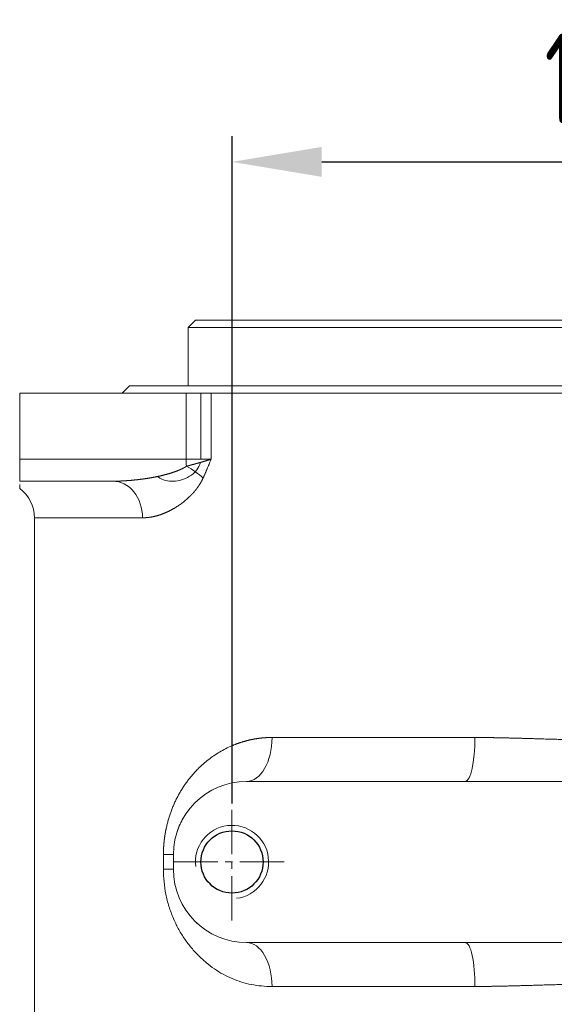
# Model space of a CAD drawing. Header units: millimetres. Extents: x 51337 to 61814, y -21781 to -12277.
# Tile 292 of 378: x 60666 to 60739, y -21026 to -20891. Entities that reach past the tile are written whole.
import ezdxf

# ---------------------------------------------------------------- set-up
doc = ezdxf.new("R2010")
doc.units = ezdxf.units.MM
doc.header["$LTSCALE"] = 0.3175
doc.linetypes.add('CENTER2', pattern=[28.575, 19.05, -3.175, 3.175, -3.175])
for name, color, linetype, lineweight in [('1轮廓实线层', 7, 'Continuous', 18), ('2细线层', 4, 'Continuous', 13), ('3中心线层', 1, 'CENTER2', 13), ('7标注层', 4, 'Continuous', 13)]:
    doc.layers.add(name, color=color, linetype=linetype, lineweight=lineweight)
doc.styles.add('PC_TEXTSTYLE', font='ISOCP.SHX', dxfattribs={"width": 0.707, "bigfont": 'GBCBIG.SHX'})
doc.dimstyles.new('GB_LINEAR', dxfattribs={"dimtxt": 3.5, "dimasz": 3.5, "dimexe": 1, "dimexo": 0, "dimgap": 1.5, "dimtad": 1, "dimdsep": 46, "dimtxsty": 'PC_TEXTSTYLE', "dimcen": 0, "dimclrd": 256, "dimclrt": 3, "dimadec": 0, "dimazin": 2, "dimtp": 0.1, "dimtm": 0.1, "dimtfac": 0.71, "dimtdec": 3, "dimtmove": 0, "dimatfit": 3, "dimfxl": 1, "dimtfill": 1, "dimarcsym": 0})

# ---------------------------------------------------------------- blocks, each defined once
blk = doc.blocks.new('*D60')
at = {"layer": '7标注层', "color": 0, "lineweight": -2, "transparency": 16777216}
for p, q in [((60695.02, -20998.39), (60695.02, -20907.29)), ((60795.02, -20998.39), (60795.02, -20907.29))]:
    blk.add_line(p, q, dxfattribs=at)
at = {"layer": '7标注层', "lineweight": -2, "transparency": 16777216}
blk.add_line((60707.27, -20910.79), (60782.77, -20910.79), dxfattribs=at)
at = {"layer": '7标注层', "lineweight": 18, "transparency": 16777216}
for points in [[(60707.27, -20908.75), (60707.27, -20912.83), (60695.02, -20910.79)], [(60782.77, -20912.83), (60782.77, -20908.75), (60795.02, -20910.79)]]:
    blk.add_solid(points, dxfattribs=at)
at = {"layer": 'Defpoints', "color": 0, "lineweight": 18, "transparency": 16777216}
for p in [(60795.02, -20910.79), (60695.02, -20998.39), (60795.02, -20998.39)]:
    blk.add_point(p, dxfattribs=at)
at = {"layer": '7标注层', "color": 3, "transparency": 16777216, "insert": (60745.02, -20899.41), "char_height": 12.25, "attachment_point": 5, "style": 'PC_TEXTSTYLE', "bg_fill": 3, "box_fill_scale": 1.1, "bg_fill_color": 257, "bg_fill_transparency": 0}
blk.add_mtext('100', dxfattribs=at)

msp = doc.modelspace()

# ---------------------------------------------------------------- linework, layer by layer
msp.add_circle((60695.01597, -21006.38829), 4.25)
at = {"layer": '1轮廓实线层'}
for p, q in [((60690.01597, -20932.38829), (60689.01597, -20933.38829)), ((60690.01597, -20932.38829), (60800.01597, -20932.38829)), ((60689.01597, -20933.38829), (60689.01597, -20941.38829)), ((60689.01597, -20933.38829), (60801.01597, -20933.38829)), ((60666.01597, -20942.38829), (60688.74683, -20942.38829)), ((60666.01597, -20951.38829), (60666.01597, -20942.38829)), ((60681.01597, -20941.38829), (60680.01597, -20942.38829)), ((60681.01597, -20941.38829), (60809.01597, -20941.38829)), ((60688.74683, -20942.38829), (60692.16708, -20942.38829)), ((60688.74683, -20951.38829), (60688.74683, -20942.38829)), ((60690.74944, -20951.38829), (60690.74944, -20942.38829)), ((60822.01597, -20942.38829), (60692.16708, -20942.38829)), ((60692.16708, -20942.38829), (60692.16708, -20951.38829)), ((60666.01597, -20951.38829), (60688.74683, -20951.38829)), ((60666.01597, -20954.38829), (60666.01597, -20951.38829)), ((60688.74683, -20951.38829), (60692.16708, -20951.38829)), ((60692.15077, -20951.4282), (60690.70224, -20951.82755)), ((60666.01597, -20954.38829), (60678.84003, -20954.38829)), ((60678.75631, -20954.38829), (60666.01597, -20954.38829)), ((60668.01597, -20959.38829), (60668.01597, -21078.38829)), ((60682.79653, -20959.38829), (60668.01597, -20959.38829)), ((60700.48585, -20989.38829), (60728.21442, -20989.38829)), ((60726.9052, -20995.38829), (60697.01597, -20995.38829)), ((60763.12674, -20995.38829), (60726.9052, -20995.38829)), ((60687.01597, -21005.38829), (60685.64248, -21005.38829)), ((60685.64248, -21007.38829), (60685.64248, -21005.38829)), ((60687.01597, -21005.38829), (60687.01597, -21007.38829)), ((60687.01597, -21007.38829), (60685.64248, -21007.38829)), ((60697.01597, -21017.38829), (60726.9052, -21017.38829)), ((60726.9052, -21017.38829), (60763.12674, -21017.38829)), ((60728.21442, -21023.38829), (60700.48585, -21023.38829))]:
    msp.add_line(p, q, dxfattribs=at)
for centre, radius, start, end in [((60663.01597, -20959.38829), 5, 0, 53.3070457), ((60697.01597, -21005.38829), 10, 90, 180), ((60697.01597, -21007.38829), 10, 180, 270)]:
    msp.add_arc(centre, radius, start, end, dxfattribs=at)
for centre, major_axis, ratio, start_param, end_param in [((60689.52329, -20951.38829), (0, 3), 0.258819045, 1.570796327, 1.898962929), ((60687.56323, -20953.96676), (4.48343, -2.21334), 0.398649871, 0.891485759, 1.493700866), ((60678.75631, -20959.38829), (0, -5), 0.808044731, 1.570796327, 3.141592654), ((60697.01597, -20989.38829), (0, 6), 0.578313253, 3.141592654, 4.71238898), ((60726.9052, -20989.38829), (0, 6), 0.218202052, 3.141592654, 4.71238898), ((60697.01597, -21023.38829), (0, 6), 0.578313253, 4.71238898, 6.283185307), ((60726.9052, -21023.38829), (0, 6), 0.218202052, 4.71238898, 6.283185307)]:
    msp.add_ellipse(centre, major_axis=major_axis, ratio=ratio, start_param=start_param, end_param=end_param, dxfattribs=at)
for points, knots in [([(60690.70224, -20951.8277), (60690.61751, -20952.22291), (60690.42816, -20952.57448), (60689.92049, -20953.22801), (60689.57235, -20953.50599), (60688.5097, -20954.1554), (60687.75712, -20954.35926), (60686.29043, -20954.41194), (60685.56312, -20954.26034), (60684.88846, -20953.79809), (60684.85825, -20953.77658), (60684.82825, -20953.75436)], [0, 0, 0, 0, 0.126924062, 0.126924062, 0.298305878, 0.298305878, 0.641069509, 0.641069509, 0.983833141, 0.983833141, 1, 1, 1, 1]), ([(60688.78827, -20952.35522), (60688.80207, -20952.35139), (60688.82995, -20952.34367), (60688.87211, -20952.33203), (60688.91502, -20952.32021), (60688.95869, -20952.30822), (60689.00309, -20952.29604), (60689.04823, -20952.28368), (60689.09411, -20952.27115), (60689.1407, -20952.25843), (60689.18801, -20952.24553), (60689.23603, -20952.23245), (60689.28474, -20952.21919), (60689.33416, -20952.20575), (60689.38425, -20952.19212), (60689.43502, -20952.17832), (60689.48647, -20952.16432), (60689.53857, -20952.15015), (60689.59132, -20952.13579), (60689.64471, -20952.12125), (60689.69874, -20952.10652), (60689.75339, -20952.09161), (60689.80865, -20952.07651), (60689.86451, -20952.06123), (60689.92097, -20952.04576), (60689.97801, -20952.03011), (60690.03562, -20952.01427), (60690.0938, -20951.99824), (60690.15252, -20951.98203), (60690.21177, -20951.96564), (60690.27155, -20951.94906), (60690.33185, -20951.93229), (60690.39264, -20951.91533), (60690.45392, -20951.8982), (60690.51568, -20951.88087), (60690.57789, -20951.86336), (60690.64055, -20951.84566), (60690.70365, -20951.82778), (60690.76716, -20951.80971), (60690.83107, -20951.79146), (60690.89537, -20951.77302), (60690.96004, -20951.7544), (60691.02506, -20951.73559), (60691.09043, -20951.7166), (60691.15611, -20951.69743), (60691.2221, -20951.67807), (60691.28838, -20951.65854), (60691.35493, -20951.63881), (60691.42173, -20951.61891), (60691.48876, -20951.59883), (60691.556, -20951.57857), (60691.62344, -20951.55812), (60691.69105, -20951.5375), (60691.75881, -20951.5167), (60691.82671, -20951.49573), (60691.89471, -20951.47457), (60691.96281, -20951.45325), (60692.03096, -20951.43174), (60692.0992, -20951.41007), (60692.14438, -20951.39557), (60692.16708, -20951.38829)], [0, 0, 0, 0, 0.011108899, 0.02243525, 0.033978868, 0.045739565, 0.057717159, 0.069911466, 0.082322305, 0.094949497, 0.107792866, 0.120852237, 0.134127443, 0.147618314, 0.161324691, 0.175246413, 0.189383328, 0.203735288, 0.218302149, 0.233083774, 0.248080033, 0.263290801, 0.278715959, 0.294355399, 0.310209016, 0.326276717, 0.342558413, 0.359054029, 0.375763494, 0.392686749, 0.409823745, 0.427174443, 0.444738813, 0.462516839, 0.480508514, 0.498713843, 0.517132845, 0.535765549, 0.554611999, 0.573672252, 0.592946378, 0.612434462, 0.632136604, 0.652052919, 0.672183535, 0.6925286, 0.713088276, 0.733862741, 0.754852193, 0.776056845, 0.79747693, 0.819112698, 0.840964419, 0.863032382, 0.885316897, 0.907818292, 0.930536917, 0.953473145, 0.976627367, 1, 1, 1, 1]), ([(60692.16708, -20951.38829), (60692.1369, -20951.46175), (60692.07974, -20951.60092), (60691.99875, -20951.79798), (60691.92724, -20951.97178), (60691.86518, -20952.1223), (60691.79599, -20952.28949), (60691.71828, -20952.47609), (60691.63578, -20952.67263), (60691.5624, -20952.8458), (60691.49678, -20952.99933), (60691.43222, -20953.14899), (60691.36872, -20953.29479), (60691.30628, -20953.43671), (60691.2449, -20953.57477), (60691.18456, -20953.70895), (60691.12531, -20953.8393), (60691.0859, -20953.92465), (60691.06645, -20953.96676)], [0, 0, 0, 0, 0.0844334, 0.159985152, 0.226655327, 0.284444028, 0.333351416, 0.419432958, 0.500017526, 0.560938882, 0.620515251, 0.678747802, 0.735637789, 0.791186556, 0.845395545, 0.89826631, 0.949800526, 1, 1, 1, 1]), ([(60678.75631, -20954.38829), (60678.78409, -20954.38827), (60678.83969, -20954.38822), (60678.92318, -20954.3878), (60679.00678, -20954.38713), (60679.0905, -20954.38619), (60679.17435, -20954.38498), (60679.25832, -20954.3835), (60679.34242, -20954.38175), (60679.42664, -20954.37974), (60679.51099, -20954.37745), (60679.59546, -20954.3749), (60679.68006, -20954.37208), (60679.76479, -20954.369), (60679.84965, -20954.36564), (60679.93464, -20954.36202), (60680.01976, -20954.35814), (60680.105, -20954.35398), (60680.19038, -20954.34956), (60680.27589, -20954.34488), (60680.36153, -20954.33993), (60680.44731, -20954.33472), (60680.53322, -20954.32924), (60680.61926, -20954.3235), (60680.70544, -20954.31749), (60680.79176, -20954.31122), (60680.87821, -20954.3047), (60680.9648, -20954.2979), (60681.05152, -20954.29085), (60681.13839, -20954.28354), (60681.22539, -20954.27597), (60681.31253, -20954.26814), (60681.39982, -20954.26005), (60681.48724, -20954.25171), (60681.5748, -20954.2431), (60681.66251, -20954.23425), (60681.75036, -20954.22513), (60681.83835, -20954.21577), (60681.92649, -20954.20615), (60682.01477, -20954.19627), (60682.1032, -20954.18615), (60682.19177, -20954.17577), (60682.28049, -20954.16515), (60682.36935, -20954.15427), (60682.45837, -20954.14315), (60682.54753, -20954.13178), (60682.63684, -20954.12016), (60682.7263, -20954.1083), (60682.81591, -20954.0962), (60682.90567, -20954.08385), (60682.99558, -20954.07126), (60683.08564, -20954.05844), (60683.17586, -20954.04537), (60683.26623, -20954.03206), (60683.35675, -20954.01852), (60683.44742, -20954.00474), (60683.53825, -20953.99073), (60683.62924, -20953.97648), (60683.72038, -20953.962), (60683.80653, -20953.94814), (60683.88854, -20953.93467), (60683.9673, -20953.92135), (60684.04901, -20953.90716), (60684.13366, -20953.89208), (60684.22126, -20953.87608), (60684.31182, -20953.85913), (60684.40534, -20953.84119), (60684.50182, -20953.82225), (60684.60128, -20953.80226), (60684.70372, -20953.7812), (60684.80915, -20953.75903), (60684.91758, -20953.73571), (60685.02902, -20953.71122), (60685.14348, -20953.68552), (60685.26096, -20953.65858), (60685.38147, -20953.63035), (60685.49696, -20953.60276), (60685.60592, -20953.57618), (60685.70685, -20953.551), (60685.80642, -20953.52563), (60685.90462, -20953.50007), (60686.00145, -20953.47434), (60686.09692, -20953.44843), (60686.19102, -20953.42236), (60686.28375, -20953.39614), (60686.37511, -20953.36978), (60686.46511, -20953.34327), (60686.55373, -20953.31664), (60686.64099, -20953.28988), (60686.72687, -20953.26301), (60686.81138, -20953.23603), (60686.89453, -20953.20896), (60686.9763, -20953.18179), (60687.0567, -20953.15453), (60687.13572, -20953.12719), (60687.21338, -20953.09979), (60687.28965, -20953.07232), (60687.36456, -20953.04479), (60687.43808, -20953.01721), (60687.51024, -20952.98959), (60687.58101, -20952.96193), (60687.65041, -20952.93423), (60687.71843, -20952.90651), (60687.78506, -20952.87878), (60687.85032, -20952.85102), (60687.9142, -20952.82327), (60687.9767, -20952.79551), (60688.03781, -20952.76775), (60688.09754, -20952.74001), (60688.15589, -20952.71228), (60688.21285, -20952.68457), (60688.26842, -20952.65689), (60688.32261, -20952.62924), (60688.37541, -20952.60163), (60688.42682, -20952.57405), (60688.47684, -20952.54653), (60688.52547, -20952.51906), (60688.5727, -20952.49164), (60688.61855, -20952.46429), (60688.663, -20952.437), (60688.70605, -20952.40977), (60688.74773, -20952.38266), (60688.77487, -20952.36429), (60688.78827, -20952.35522)], [0, 0, 0, 0, 0.008329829, 0.01666981, 0.025019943, 0.033380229, 0.04175067, 0.050131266, 0.05852202, 0.066922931, 0.075334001, 0.083755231, 0.092186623, 0.100628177, 0.109079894, 0.117541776, 0.126013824, 0.134496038, 0.142988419, 0.15149097, 0.16000369, 0.168526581, 0.177059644, 0.185602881, 0.194156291, 0.202719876, 0.211293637, 0.219877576, 0.228471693, 0.237075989, 0.245690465, 0.254315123, 0.262949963, 0.271594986, 0.280250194, 0.288915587, 0.297591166, 0.306276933, 0.314972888, 0.323679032, 0.332395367, 0.341121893, 0.349858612, 0.358605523, 0.367362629, 0.376129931, 0.384907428, 0.393695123, 0.402493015, 0.411301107, 0.420119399, 0.428947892, 0.437786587, 0.446635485, 0.455494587, 0.464363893, 0.473243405, 0.482133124, 0.491033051, 0.499943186, 0.507348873, 0.515053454, 0.523057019, 0.531359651, 0.539961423, 0.548862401, 0.558062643, 0.567562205, 0.577361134, 0.587459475, 0.597857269, 0.608554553, 0.619551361, 0.630847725, 0.642443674, 0.654339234, 0.66653443, 0.676633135, 0.686603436, 0.696445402, 0.706159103, 0.715744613, 0.725202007, 0.734531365, 0.74373277, 0.752806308, 0.761752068, 0.770570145, 0.779260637, 0.787823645, 0.796259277, 0.804567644, 0.812748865, 0.82080306, 0.828730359, 0.836530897, 0.844204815, 0.851752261, 0.859173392, 0.866468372, 0.873637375, 0.880680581, 0.887598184, 0.894390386, 0.901057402, 0.907599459, 0.914016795, 0.920309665, 0.926478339, 0.932523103, 0.938444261, 0.944242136, 0.949917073, 0.955469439, 0.960899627, 0.966208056, 0.971395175, 0.976461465, 0.981407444, 0.986233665, 0.990940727, 0.995529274, 1, 1, 1, 1]), ([(60691.06645, -20953.96676), (60691.06157, -20953.97725), (60691.0518, -20953.99825), (60691.03696, -20954.02964), (60691.02199, -20954.06098), (60691.00685, -20954.09226), (60690.99155, -20954.12349), (60690.9761, -20954.15467), (60690.9605, -20954.18579), (60690.94474, -20954.21686), (60690.92882, -20954.24787), (60690.91275, -20954.27883), (60690.89653, -20954.30974), (60690.88015, -20954.34059), (60690.86361, -20954.37138), (60690.84692, -20954.40213), (60690.83008, -20954.43281), (60690.81308, -20954.46345), (60690.79593, -20954.49403), (60690.77862, -20954.52455), (60690.76116, -20954.55502), (60690.74355, -20954.58544), (60690.72578, -20954.6158), (60690.70786, -20954.64611), (60690.68978, -20954.67636), (60690.67156, -20954.70656), (60690.65317, -20954.73671), (60690.63464, -20954.7668), (60690.61596, -20954.79683), (60690.59712, -20954.82681), (60690.57813, -20954.85674), (60690.55898, -20954.88662), (60690.53969, -20954.91644), (60690.52024, -20954.9462), (60690.50065, -20954.97591), (60690.4809, -20955.00557), (60690.461, -20955.03517), (60690.44095, -20955.06472), (60690.42074, -20955.09421), (60690.40039, -20955.12365), (60690.37989, -20955.15303), (60690.35923, -20955.18237), (60690.33843, -20955.21164), (60690.31747, -20955.24086), (60690.29637, -20955.27003), (60690.27512, -20955.29915), (60690.25372, -20955.3282), (60690.23216, -20955.35721), (60690.21046, -20955.38616), (60690.18861, -20955.41506), (60690.16661, -20955.4439), (60690.14447, -20955.47269), (60690.12217, -20955.50142), (60690.09973, -20955.5301), (60690.07714, -20955.55872), (60690.0544, -20955.5873), (60690.03152, -20955.61581), (60690.00848, -20955.64427), (60689.9853, -20955.67268), (60689.96198, -20955.70104), (60689.9385, -20955.72934), (60689.91488, -20955.75758), (60689.89112, -20955.78577), (60689.86721, -20955.81391), (60689.84315, -20955.84199), (60689.81895, -20955.87002), (60689.7946, -20955.89799), (60689.77011, -20955.92591), (60689.74547, -20955.95378), (60689.72069, -20955.98159), (60689.69576, -20956.00934), (60689.67069, -20956.03705), (60689.64548, -20956.06469), (60689.62012, -20956.09229), (60689.59462, -20956.11983), (60689.56897, -20956.14731), (60689.54319, -20956.17474), (60689.51726, -20956.20212), (60689.49118, -20956.22944), (60689.46497, -20956.25671), (60689.43861, -20956.28392), (60689.41211, -20956.31108), (60689.38547, -20956.33819), (60689.35869, -20956.36524), (60689.33177, -20956.39224), (60689.30471, -20956.41918), (60689.15753, -20956.56465), (60688.88354, -20956.82087), (60688.47309, -20957.1677), (60688.04589, -20957.49371), (60687.60255, -20957.7989), (60687.27514, -20958.00175), (60687.07062, -20958.12106), (60686.9938, -20958.16514), (60686.91702, -20958.20844), (60686.84031, -20958.25096), (60686.76365, -20958.2927), (60686.68704, -20958.33365), (60686.61049, -20958.37383), (60686.534, -20958.41323), (60686.45757, -20958.45185), (60686.3812, -20958.48969), (60686.30488, -20958.52674), (60686.22863, -20958.56302), (60686.15243, -20958.59852), (60686.0763, -20958.63324), (60686.00023, -20958.66717), (60685.92423, -20958.70033), (60685.84828, -20958.73271), (60685.7724, -20958.7643), (60685.69658, -20958.79512), (60685.62083, -20958.82516), (60685.54515, -20958.85441), (60685.46953, -20958.88289), (60685.39397, -20958.91058), (60685.31849, -20958.9375), (60685.24307, -20958.96363), (60685.16772, -20958.98899), (60685.09244, -20959.01356), (60685.01723, -20959.03736), (60684.94209, -20959.06037), (60684.86702, -20959.08261), (60684.79202, -20959.10406), (60684.7171, -20959.12474), (60684.64224, -20959.14463), (60684.56746, -20959.16374), (60684.49276, -20959.18208), (60684.41813, -20959.19963), (60684.34358, -20959.2164), (60684.2691, -20959.2324), (60684.1947, -20959.24761), (60684.12037, -20959.26204), (60684.04613, -20959.2757), (60683.97196, -20959.28857), (60683.89787, -20959.30066), (60683.82386, -20959.31197), (60683.74993, -20959.3225), (60683.67608, -20959.33226), (60683.60232, -20959.34123), (60683.52864, -20959.34942), (60683.45504, -20959.35683), (60683.38152, -20959.36346), (60683.30809, -20959.36931), (60683.23474, -20959.37438), (60683.16148, -20959.37867), (60683.0883, -20959.38218), (60683.01522, -20959.38492), (60682.94222, -20959.38686), (60682.8693, -20959.38807), (60682.82079, -20959.38822), (60682.79653, -20959.38829)], [0, 0, 0, 0, 0.002633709, 0.005272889, 0.007917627, 0.010568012, 0.013224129, 0.015886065, 0.018553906, 0.021227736, 0.023907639, 0.0265937, 0.029286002, 0.031984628, 0.034689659, 0.037401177, 0.040119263, 0.042843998, 0.045575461, 0.048313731, 0.051058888, 0.053811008, 0.05657017, 0.05933645, 0.062109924, 0.064890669, 0.067678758, 0.070474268, 0.07327727, 0.07608784, 0.078906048, 0.081731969, 0.084565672, 0.087407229, 0.09025671, 0.093114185, 0.095979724, 0.098853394, 0.101735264, 0.104625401, 0.107523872, 0.110430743, 0.11334608, 0.116269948, 0.119202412, 0.122143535, 0.125093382, 0.128052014, 0.131019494, 0.133995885, 0.136981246, 0.13997564, 0.142979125, 0.145991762, 0.149013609, 0.152044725, 0.155085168, 0.158134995, 0.161194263, 0.164263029, 0.167341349, 0.170429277, 0.173526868, 0.176634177, 0.179751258, 0.182878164, 0.186014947, 0.18916166, 0.192318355, 0.195485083, 0.198661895, 0.20184884, 0.20504597, 0.208253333, 0.211470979, 0.214698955, 0.21793731, 0.22118609, 0.224445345, 0.227715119, 0.230995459, 0.234286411, 0.23758802, 0.24090033, 0.244223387, 0.247557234, 0.250901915, 0.298510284, 0.34715928, 0.396958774, 0.448011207, 0.500411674, 0.509171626, 0.517919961, 0.526657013, 0.535383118, 0.544098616, 0.552803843, 0.56149914, 0.570184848, 0.578861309, 0.587528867, 0.596187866, 0.604838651, 0.613481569, 0.622116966, 0.630745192, 0.639366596, 0.647981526, 0.656590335, 0.665193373, 0.673790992, 0.682383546, 0.690971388, 0.699554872, 0.708134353, 0.716710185, 0.725282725, 0.733852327, 0.742419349, 0.750984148, 0.759547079, 0.7681085, 0.776668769, 0.785228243, 0.793787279, 0.802346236, 0.81090547, 0.81946534, 0.828026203, 0.836588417, 0.845152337, 0.853718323, 0.86228673, 0.870857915, 0.879432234, 0.888010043, 0.896591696, 0.90517755, 0.913767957, 0.922363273, 0.93096385, 0.93957004, 0.948182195, 0.956800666, 0.965425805, 0.974057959, 0.982697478, 0.991344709, 1, 1, 1, 1]), ([(60666.01597, -20955.38829), (60666.01597, -20955.38831), (60666.01597, -20955.38618), (60666.01597, -20955.37717), (60666.01597, -20955.35874), (60666.01597, -20955.34645), (60666.01597, -20955.31623), (60666.01597, -20955.29829), (60666.01597, -20955.23708), (60666.01597, -20955.18633), (60666.01597, -20955.07238), (60666.01597, -20955.00922), (60666.01597, -20954.91736), (60666.01597, -20954.89015), (60666.01597, -20954.86296)], [0, 0, 0, 0, 0.056181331, 0.176739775, 0.176739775, 0.29729822, 0.29729822, 0.417856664, 0.417856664, 0.658973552, 0.658973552, 0.900090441, 0.900090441, 1, 1, 1, 1]), ([(60685.64248, -21005.38829), (60685.6425, -21005.37065), (60685.64253, -21005.33535), (60685.64279, -21005.28241), (60685.6432, -21005.22947), (60685.64378, -21005.17653), (60685.64452, -21005.12359), (60685.64543, -21005.07064), (60685.6465, -21005.0177), (60685.64774, -21004.96475), (60685.64915, -21004.91181), (60685.65072, -21004.85886), (60685.65246, -21004.80591), (60685.65436, -21004.75296), (60685.65643, -21004.70001), (60685.65866, -21004.64706), (60685.66106, -21004.59411), (60685.66362, -21004.54116), (60685.66635, -21004.48821), (60685.66924, -21004.43525), (60685.67231, -21004.3823), (60685.67553, -21004.32934), (60685.67892, -21004.27639), (60685.68248, -21004.22343), (60685.68621, -21004.17047), (60685.69009, -21004.11751), (60685.69415, -21004.06455), (60685.69837, -21004.01159), (60685.70276, -21003.95863), (60685.70731, -21003.90567), (60685.71203, -21003.85271), (60685.71692, -21003.79975), (60685.72197, -21003.74678), (60685.72719, -21003.69382), (60685.73257, -21003.64085), (60685.73812, -21003.58788), (60685.74384, -21003.53492), (60685.74973, -21003.48195), (60685.75578, -21003.42898), (60685.76199, -21003.37601), (60685.76838, -21003.32304), (60685.77493, -21003.27007), (60685.78165, -21003.2171), (60685.78853, -21003.16412), (60685.79559, -21003.11115), (60685.80281, -21003.05817), (60685.81019, -21003.0052), (60685.81775, -21002.95222), (60685.82547, -21002.89925), (60685.83336, -21002.84627), (60685.84141, -21002.79329), (60685.84964, -21002.74031), (60685.85803, -21002.68733), (60685.86659, -21002.63435), (60685.87532, -21002.58137), (60685.88422, -21002.52838), (60685.89328, -21002.4754), (60685.90251, -21002.42242), (60685.91192, -21002.36943), (60685.92149, -21002.31645), (60685.93122, -21002.26346), (60685.94113, -21002.21047), (60685.95121, -21002.15748), (60685.96146, -21002.10449), (60685.97187, -21002.0515), (60685.98245, -21001.99851), (60685.99321, -21001.94552), (60686.0384, -21001.7263), (60686.12447, -21001.34282), (60686.26452, -21000.80129), (60686.42186, -21000.26591), (60686.59666, -20999.73671), (60686.78911, -20999.21366), (60686.96369, -20998.78486), (60687.11171, -20998.44571), (60687.22682, -20998.1931), (60687.34577, -20997.94305), (60687.46856, -20997.69553), (60687.59523, -20997.45057), (60687.72582, -20997.20814), (60687.86034, -20996.96827), (60687.99883, -20996.73093), (60688.14131, -20996.49615), (60688.28783, -20996.2639), (60688.43841, -20996.0342), (60688.59309, -20995.80705), (60688.75189, -20995.58244), (60688.91486, -20995.36038), (60689.08202, -20995.14086), (60689.25341, -20994.92388), (60689.42907, -20994.70945), (60689.60903, -20994.49756), (60689.79334, -20994.28822), (60689.98201, -20994.08142), (60690.17511, -20993.87717), (60690.52907, -20993.51574), (60691.05641, -20993.01741), (60691.77724, -20992.41605), (60692.52959, -20991.86539), (60693.31415, -20991.36544), (60694.13158, -20990.91621), (60694.72885, -20990.63652), (60695.08345, -20990.4855), (60695.18365, -20990.4437), (60695.28401, -20990.40272), (60695.38451, -20990.36254), (60695.48517, -20990.32317), (60695.58597, -20990.28462), (60695.68692, -20990.24688), (60695.78801, -20990.20995), (60695.88926, -20990.17383), (60695.99065, -20990.13853), (60696.09219, -20990.10403), (60696.19387, -20990.07035), (60696.29571, -20990.03748), (60696.39768, -20990.00542), (60696.49981, -20989.97417), (60696.60208, -20989.94373), (60696.70449, -20989.91411), (60696.80705, -20989.88529), (60696.90976, -20989.85729), (60697.01261, -20989.8301), (60697.1156, -20989.80372), (60697.21874, -20989.77816), (60697.32202, -20989.7534), (60697.42545, -20989.72946), (60697.52902, -20989.70632), (60697.63273, -20989.684), (60697.73658, -20989.6625), (60697.84058, -20989.6418), (60697.94471, -20989.62191), (60698.04899, -20989.60284), (60698.15341, -20989.58458), (60698.25797, -20989.56713), (60698.36268, -20989.55049), (60698.46752, -20989.53466), (60698.5725, -20989.51965), (60698.67762, -20989.50544), (60698.78289, -20989.49205), (60698.88829, -20989.47947), (60698.99383, -20989.4677), (60699.09951, -20989.45674), (60699.20533, -20989.4466), (60699.31128, -20989.43726), (60699.41738, -20989.42874), (60699.52361, -20989.42103), (60699.62998, -20989.41413), (60699.73648, -20989.40804), (60699.84313, -20989.40277), (60699.9499, -20989.3983), (60700.05682, -20989.39465), (60700.16387, -20989.39181), (60700.27106, -20989.38979), (60700.37837, -20989.38853), (60700.45003, -20989.38837), (60700.48585, -20989.38829)], [0, 0, 0, 0, 0.001866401, 0.003732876, 0.005599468, 0.007466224, 0.009333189, 0.011200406, 0.01306792, 0.014935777, 0.016804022, 0.018672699, 0.020541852, 0.022411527, 0.024281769, 0.026152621, 0.028024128, 0.029896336, 0.031769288, 0.033643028, 0.035517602, 0.037393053, 0.039269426, 0.041146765, 0.043025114, 0.044904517, 0.046785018, 0.048666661, 0.05054949, 0.052433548, 0.05431888, 0.056205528, 0.058093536, 0.059982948, 0.061873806, 0.063766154, 0.065660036, 0.067555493, 0.06945257, 0.071351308, 0.07325175, 0.075153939, 0.077057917, 0.078963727, 0.08087141, 0.082781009, 0.084692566, 0.086606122, 0.088521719, 0.090439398, 0.092359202, 0.094281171, 0.096205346, 0.098131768, 0.100060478, 0.101991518, 0.103924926, 0.105860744, 0.107799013, 0.109739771, 0.111683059, 0.113628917, 0.115577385, 0.117528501, 0.119482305, 0.121438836, 0.123398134, 0.125360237, 0.145790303, 0.166338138, 0.187045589, 0.207953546, 0.229101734, 0.250528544, 0.261317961, 0.272138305, 0.282993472, 0.293887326, 0.304823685, 0.315806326, 0.326838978, 0.337925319, 0.349068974, 0.360273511, 0.371542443, 0.382879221, 0.394287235, 0.405769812, 0.417330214, 0.428971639, 0.440697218, 0.452510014, 0.464413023, 0.476409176, 0.488501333, 0.500692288, 0.541946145, 0.583157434, 0.624431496, 0.665873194, 0.707586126, 0.749671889, 0.754546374, 0.759412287, 0.764269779, 0.769119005, 0.773960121, 0.778793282, 0.783618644, 0.788436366, 0.793246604, 0.798049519, 0.802845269, 0.807634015, 0.812415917, 0.817191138, 0.82195984, 0.826722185, 0.831478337, 0.836228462, 0.840972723, 0.845711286, 0.850444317, 0.855171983, 0.859894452, 0.864611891, 0.869324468, 0.874032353, 0.878735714, 0.883434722, 0.888129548, 0.892820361, 0.897507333, 0.902190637, 0.906870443, 0.911546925, 0.916220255, 0.920890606, 0.925558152, 0.930223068, 0.934885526, 0.939545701, 0.944203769, 0.948859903, 0.95351428, 0.958167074, 0.96281846, 0.967468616, 0.972117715, 0.976765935, 0.981413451, 0.986060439, 0.990707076, 0.995353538, 1, 1, 1, 1]), ([(60728.21442, -20989.38829), (60728.25496, -20989.38831), (60728.33692, -20989.38834), (60728.46121, -20989.3886), (60728.58814, -20989.389), (60728.71771, -20989.38957), (60728.84993, -20989.3903), (60728.98479, -20989.3912), (60729.12231, -20989.39226), (60729.26249, -20989.39347), (60729.40532, -20989.39486), (60729.55081, -20989.3964), (60729.69896, -20989.3981), (60729.84978, -20989.39997), (60730.00326, -20989.402), (60730.15941, -20989.4042), (60730.31824, -20989.40655), (60730.47974, -20989.40907), (60730.64392, -20989.41175), (60730.81077, -20989.41459), (60730.98031, -20989.4176), (60731.15254, -20989.42076), (60731.32745, -20989.42409), (60731.50505, -20989.42758), (60731.68534, -20989.43124), (60731.86832, -20989.43505), (60732.054, -20989.43903), (60732.24238, -20989.44317), (60732.43346, -20989.44747), (60732.62724, -20989.45194), (60732.82373, -20989.45657), (60733.02292, -20989.46136), (60733.22483, -20989.46631), (60733.42944, -20989.47142), (60733.63676, -20989.4767), (60733.8468, -20989.48214), (60734.05955, -20989.48774), (60734.27502, -20989.49351), (60734.49321, -20989.49943), (60734.71412, -20989.50552), (60734.93775, -20989.51177), (60735.1641, -20989.51819), (60735.39318, -20989.52476), (60735.62498, -20989.5315), (60735.8595, -20989.5384), (60736.09675, -20989.54546), (60736.33673, -20989.55268), (60736.64005, -20989.56194), (60737.00316, -20989.57298), (60737.42252, -20989.58541), (60737.83384, -20989.59734), (60738.23707, -20989.60876), (60738.63221, -20989.61968), (60739.01922, -20989.63009), (60739.39808, -20989.63999), (60739.76879, -20989.64938), (60740.13131, -20989.65826), (60740.48565, -20989.66663), (60740.83177, -20989.6745), (60741.16967, -20989.68186), (60741.49933, -20989.68871), (60741.82075, -20989.69505), (60742.13391, -20989.70088), (60742.43881, -20989.70621), (60742.73543, -20989.71103), (60743.02378, -20989.71534), (60743.30383, -20989.71914), (60743.57559, -20989.72243), (60743.83905, -20989.72522), (60744.09421, -20989.72749), (60744.34107, -20989.72926), (60744.57961, -20989.73052), (60744.80983, -20989.73128), (60745.12396, -20989.73163), (60745.53775, -20989.73051), (60746.06694, -20989.72683), (60746.63504, -20989.72078), (60747.24201, -20989.71235), (60747.8878, -20989.70155), (60748.57231, -20989.68838), (60749.29546, -20989.67284), (60750.05712, -20989.65492), (60750.85715, -20989.63462), (60751.69538, -20989.61194), (60752.57161, -20989.58693), (60753.28735, -20989.56534), (60753.82829, -20989.54881), (60754.18009, -20989.5383), (60754.52593, -20989.52813), (60754.86583, -20989.51832), (60755.19979, -20989.50887), (60755.52781, -20989.49977), (60755.84989, -20989.49103), (60756.16604, -20989.48265), (60756.47627, -20989.47462), (60756.78058, -20989.46695), (60757.07897, -20989.45964), (60757.37146, -20989.45268), (60757.65804, -20989.44608), (60757.93873, -20989.43984), (60758.21353, -20989.43395), (60758.48244, -20989.42842), (60758.74548, -20989.42324), (60759.00266, -20989.41843), (60759.25397, -20989.41396), (60759.49944, -20989.40986), (60759.73906, -20989.40611), (60759.97284, -20989.40272), (60760.2008, -20989.39968), (60760.42294, -20989.39701), (60760.63926, -20989.39468), (60760.84979, -20989.39272), (60761.05452, -20989.39111), (60761.25346, -20989.38985), (60761.44663, -20989.38896), (60761.63403, -20989.3884), (60761.75699, -20989.38833), (60761.81753, -20989.38829)], [0, 0, 0, 0, 0.003678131, 0.007434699, 0.011269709, 0.015183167, 0.019175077, 0.023245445, 0.027394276, 0.031621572, 0.035927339, 0.04031158, 0.044774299, 0.0493155, 0.053935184, 0.058633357, 0.063410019, 0.068265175, 0.073198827, 0.078210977, 0.083301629, 0.088470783, 0.093718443, 0.09904461, 0.104449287, 0.109932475, 0.115494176, 0.121134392, 0.126853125, 0.132650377, 0.138526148, 0.144480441, 0.150513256, 0.156624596, 0.162814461, 0.169082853, 0.175429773, 0.181855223, 0.188359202, 0.194941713, 0.201602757, 0.208342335, 0.215160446, 0.222057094, 0.229032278, 0.236085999, 0.243218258, 0.250429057, 0.263120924, 0.275566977, 0.287767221, 0.299721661, 0.311430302, 0.322893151, 0.334110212, 0.345081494, 0.355807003, 0.366286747, 0.376520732, 0.38650897, 0.396251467, 0.405748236, 0.414999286, 0.424004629, 0.432764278, 0.441278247, 0.449546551, 0.457569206, 0.465346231, 0.472877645, 0.48016347, 0.48720373, 0.493998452, 0.500547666, 0.515015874, 0.530634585, 0.547404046, 0.56532446, 0.584395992, 0.604618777, 0.625992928, 0.648518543, 0.672195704, 0.697024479, 0.72300493, 0.75013711, 0.760766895, 0.771225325, 0.781512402, 0.791628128, 0.801572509, 0.811345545, 0.820947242, 0.830377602, 0.83963663, 0.84872433, 0.857640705, 0.866385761, 0.874959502, 0.883361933, 0.89159306, 0.899652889, 0.907541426, 0.915258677, 0.92280465, 0.930179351, 0.93738279, 0.944414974, 0.951275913, 0.957965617, 0.964484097, 0.970831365, 0.977007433, 0.983012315, 0.988846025, 0.994508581, 1, 1, 1, 1]), ([(60687.53936, -21002.1962), (60687.59447, -21002.03229), (60687.65326, -21001.87145), (60687.84412, -21001.38831), (60687.98739, -21001.07537), (60688.1432, -21000.77552)], [0, 0, 0, 0, 0.32544111, 0.32544111, 1, 1, 1, 1]), ([(60700.48585, -21023.38829), (60699.50836, -21023.38829), (60698.56623, -21023.29925), (60696.75081, -21022.94309), (60695.87752, -21022.67597), (60694.19754, -21021.96365), (60693.39085, -21021.51845), (60692.22889, -21020.71709), (60691.84958, -21020.4277), (60691.29237, -21019.96024), (60691.0167, -21019.71816), (60690.70018, -21019.42113), (60690.54319, -21019.26896), (60690.46501, -21019.19197), (60690.42599, -21019.15324), (60690.40651, -21019.13382), (60690.39677, -21019.12409), (60690.3919, -21019.11923), (60690.38981, -21019.11714), (60690.38842, -21019.11575), (60690.38775, -21019.11508), (60690.01996, -21018.74709), (60689.33113, -21017.98668), (60688.42753, -21016.76848), (60687.90771, -21015.90463), (60687.54752, -21015.23734), (60687.37484, -21014.89885), (60687.1861, -21014.49545), (60687.09488, -21014.29163), (60687.05006, -21014.18919), (60687.02784, -21014.13784), (60687.01678, -21014.11213), (60687.01126, -21014.09927), (60687.00851, -21014.09284), (60687.00713, -21014.08962), (60687.00644, -21014.08801), (60687.00615, -21014.08732), (60687.00595, -21014.08686), (60687.00587, -21014.08666), (60686.77489, -21013.54667), (60686.57468, -21013.00233), (60686.23316, -21011.90443), (60685.95057, -21010.7973), (60685.69831, -21009.10894), (60685.64248, -21007.96492), (60685.64248, -21007.38829)], [0, 0, 0, 0, 0.125, 0.125, 0.25, 0.25, 0.375, 0.375, 0.4375, 0.4375, 0.46875, 0.484375, 0.4921875, 0.49609375, 0.498046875, 0.499023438, 0.499511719, 0.499755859, 0.49987793, 0.49987793, 0.5, 0.5, 0.5625, 0.625, 0.6875, 0.6875, 0.71875, 0.734375, 0.7421875, 0.74609375, 0.748046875, 0.749023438, 0.749511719, 0.749755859, 0.74987793, 0.749938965, 0.749969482, 0.749969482, 0.75, 0.75, 0.8125, 0.8125, 0.875, 0.9375, 1, 1, 1, 1]), ([(60761.81753, -21023.38829), (60761.77699, -21023.38828), (60761.69503, -21023.38825), (60761.57074, -21023.38799), (60761.44381, -21023.38759), (60761.31424, -21023.38702), (60761.18202, -21023.38628), (60761.04715, -21023.38539), (60760.90963, -21023.38433), (60760.76946, -21023.38311), (60760.62663, -21023.38173), (60760.48114, -21023.38019), (60760.33299, -21023.37848), (60760.18217, -21023.37662), (60760.02869, -21023.37458), (60759.87253, -21023.37239), (60759.71371, -21023.37004), (60759.55221, -21023.36752), (60759.38803, -21023.36484), (60759.22117, -21023.362), (60759.05164, -21023.35899), (60758.87941, -21023.35583), (60758.7045, -21023.3525), (60758.5269, -21023.34901), (60758.34661, -21023.34535), (60758.16363, -21023.34154), (60757.97795, -21023.33756), (60757.78957, -21023.33342), (60757.59849, -21023.32911), (60757.4047, -21023.32465), (60757.20822, -21023.32002), (60757.00902, -21023.31523), (60756.80712, -21023.31028), (60756.60251, -21023.30516), (60756.39519, -21023.29989), (60756.18515, -21023.29445), (60755.97239, -21023.28885), (60755.75692, -21023.28308), (60755.53873, -21023.27716), (60755.31783, -21023.27107), (60755.0942, -21023.26482), (60754.86784, -21023.2584), (60754.63877, -21023.25183), (60754.40697, -21023.24509), (60754.17245, -21023.23819), (60753.9352, -21023.23112), (60753.69522, -21023.22391), (60753.3919, -21023.21465), (60753.02879, -21023.20361), (60752.60942, -21023.19118), (60752.19811, -21023.17925), (60751.79487, -21023.16782), (60751.39974, -21023.15691), (60751.01273, -21023.1465), (60750.63386, -21023.1366), (60750.26316, -21023.12721), (60749.90063, -21023.11833), (60749.5463, -21023.10995), (60749.20018, -21023.10209), (60748.86228, -21023.09473), (60748.53262, -21023.08788), (60748.2112, -21023.08154), (60747.89803, -21023.07571), (60747.59314, -21023.07038), (60747.29651, -21023.06556), (60747.00817, -21023.06125), (60746.72812, -21023.05745), (60746.45636, -21023.05416), (60746.19289, -21023.05137), (60745.93773, -21023.0491), (60745.69088, -21023.04733), (60745.45234, -21023.04606), (60745.22211, -21023.04531), (60744.90799, -21023.04496), (60744.4942, -21023.04608), (60743.96501, -21023.04976), (60743.39691, -21023.05581), (60742.78993, -21023.06424), (60742.14415, -21023.07503), (60741.45964, -21023.0882), (60740.73649, -21023.10375), (60739.97483, -21023.12167), (60739.17479, -21023.14196), (60738.33656, -21023.16465), (60737.46034, -21023.18966), (60736.7446, -21023.21125), (60736.20365, -21023.22778), (60735.85186, -21023.23829), (60735.50602, -21023.24846), (60735.16612, -21023.25827), (60734.83216, -21023.26772), (60734.50414, -21023.27682), (60734.18206, -21023.28556), (60733.8659, -21023.29394), (60733.55568, -21023.30197), (60733.25137, -21023.30964), (60732.95297, -21023.31695), (60732.66049, -21023.32391), (60732.37391, -21023.33051), (60732.09322, -21023.33675), (60731.81842, -21023.34264), (60731.54951, -21023.34817), (60731.28646, -21023.35335), (60731.02929, -21023.35816), (60730.77797, -21023.36262), (60730.53251, -21023.36673), (60730.29289, -21023.37048), (60730.05911, -21023.37387), (60729.83115, -21023.3769), (60729.60901, -21023.37958), (60729.39268, -21023.38191), (60729.18216, -21023.38387), (60728.97743, -21023.38548), (60728.77848, -21023.38673), (60728.58532, -21023.38762), (60728.39792, -21023.38819), (60728.27495, -21023.38826), (60728.21442, -21023.38829)], [0, 0, 0, 0, 0.003678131, 0.007434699, 0.011269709, 0.015183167, 0.019175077, 0.023245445, 0.027394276, 0.031621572, 0.035927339, 0.04031158, 0.044774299, 0.0493155, 0.053935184, 0.058633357, 0.063410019, 0.068265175, 0.073198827, 0.078210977, 0.083301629, 0.088470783, 0.093718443, 0.09904461, 0.104449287, 0.109932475, 0.115494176, 0.121134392, 0.126853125, 0.132650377, 0.138526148, 0.144480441, 0.150513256, 0.156624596, 0.162814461, 0.169082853, 0.175429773, 0.181855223, 0.188359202, 0.194941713, 0.201602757, 0.208342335, 0.215160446, 0.222057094, 0.229032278, 0.236085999, 0.243218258, 0.250429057, 0.263120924, 0.275566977, 0.287767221, 0.299721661, 0.311430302, 0.322893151, 0.334110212, 0.345081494, 0.355807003, 0.366286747, 0.376520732, 0.38650897, 0.396251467, 0.405748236, 0.414999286, 0.424004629, 0.432764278, 0.441278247, 0.449546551, 0.457569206, 0.465346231, 0.472877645, 0.48016347, 0.48720373, 0.493998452, 0.500547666, 0.515015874, 0.530634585, 0.547404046, 0.56532446, 0.584395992, 0.604618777, 0.625992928, 0.648518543, 0.672195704, 0.697024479, 0.72300493, 0.75013711, 0.760766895, 0.771225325, 0.781512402, 0.791628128, 0.801572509, 0.811345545, 0.820947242, 0.830377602, 0.83963663, 0.84872433, 0.857640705, 0.866385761, 0.874959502, 0.883361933, 0.89159306, 0.899652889, 0.907541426, 0.915258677, 0.92280465, 0.930179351, 0.93738279, 0.944414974, 0.951275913, 0.957965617, 0.964484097, 0.970831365, 0.977007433, 0.983012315, 0.988846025, 0.994508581, 1, 1, 1, 1])]:
    msp.add_open_spline(points, degree=3, knots=knots, dxfattribs=at)
msp.add_open_spline([(60690.43503, -21014.91768), (60690.32252, -21014.81937), (60690.21144, -21014.7179), (60690.10199, -21014.61324)], degree=3, dxfattribs=at)
at = {"layer": '2细线层'}
msp.add_arc((60695.01597, -21006.38829), 5, 277, 187, dxfattribs=at)
at = {"layer": '3中心线层'}
for p, q in [((60695.01597, -21014.38829), (60695.01597, -20998.38829)), ((60687.01597, -21006.38829), (60703.01597, -21006.38829))]:
    msp.add_line(p, q, dxfattribs=at)

# ---------------------------------------------------------------- next in the draw order: dimensions: what is measured, and where the dimension line sits
at = {"layer": '7标注层'}
dim = msp.add_linear_dim(base=(60795.01597, -20910.78974), p1=(60695.01597, -20998.38829), p2=(60795.01597, -20998.38829), dimstyle='GB_LINEAR', override={"dimscale": 3.5, "dimgap": 1.5, "dimtad": 1, "dimjust": 0, "dimdec": 2, "dimlfac": 1, "dimse1": 0, "dimse2": 0, "dimsd1": 0, "dimsd2": 0, "dimclrd": 256, "dimclre": 0, "dimtofl": 1}, dxfattribs=at)
dim.commit()
dim.dimension.update_dxf_attribs({"geometry": '*D60', "text_midpoint": (60745.01597, -20899.41474)})

doc.saveas('drawing.dxf')
